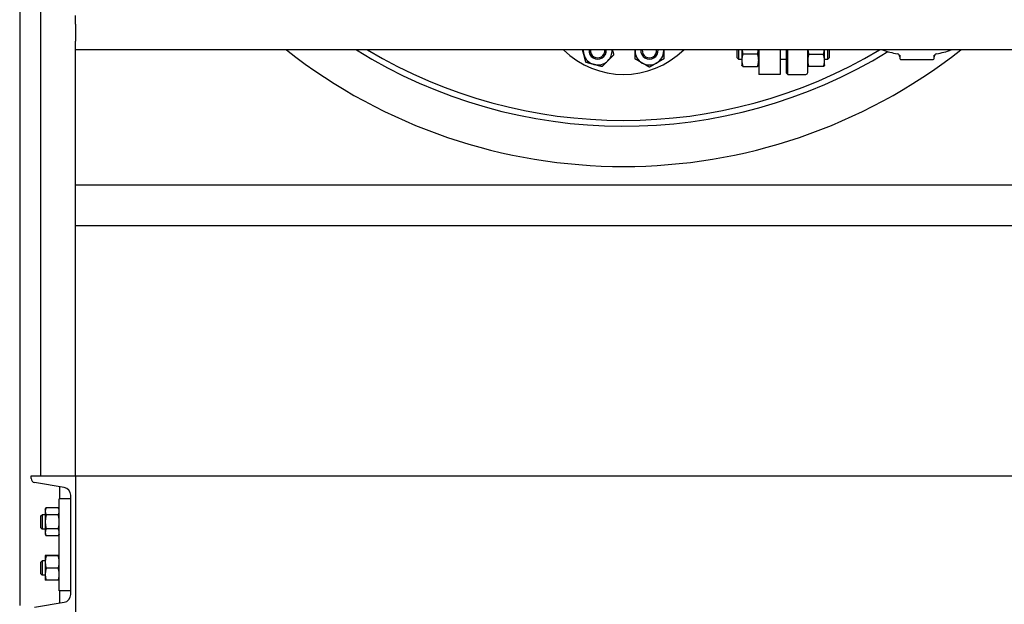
# Model space of a CAD drawing. Header units: inches. Extents: x 5 to 1128, y -85 to 748.
# Tile 562 of 656: x 911 to 954, y 263 to 289. Entities that reach past the tile are written whole.
import ezdxf

# ---------------------------------------------------------------- set-up
doc = ezdxf.new("R2010")
doc.units = ezdxf.units.IN
doc.header["$LTSCALE"] = 32
doc.header["$MEASUREMENT"] = 0
doc.layers.add('Visible (ANSI)', color=7, linetype='Continuous', lineweight=30)

msp = doc.modelspace()

# ---------------------------------------------------------------- linework, layer by layer
at = {"layer": 'Visible (ANSI)'}
for p, q in [((911.30578, 333.23367), (911.30578, 263.22267)), ((912.22578, 268.85867), (912.22578, 304.60867)), ((913.72578, 288.48367), (913.72578, 288.85867)), ((913.72578, 288.48367), (913.72578, 287.73367)), ((913.72578, 287.35867), (913.72578, 287.73367)), ((913.72578, 268.85867), (913.72578, 287.35867)), ((990.72578, 287.35867), (913.72578, 287.35867)), ((942.49578, 287.01746), (942.49578, 287.35867)), ((942.55828, 287.35867), (942.55828, 286.95496)), ((942.69678, 287.35867), (942.69678, 286.91581)), ((943.43078, 287.35867), (943.43078, 286.29617)), ((944.37078, 287.35867), (944.37078, 286.29617)), ((944.63952, 286.35522), (944.63952, 287.35867)), ((944.69858, 286.29617), (944.69858, 287.35867)), ((945.56078, 286.37491), (945.56078, 287.35867)), ((946.29478, 286.89722), (946.29478, 287.35867)), ((946.43328, 286.95496), (946.43328, 287.35867)), ((946.49578, 287.35867), (946.49578, 287.01746)), ((942.49578, 287.01746), (942.55828, 286.95496)), ((942.55828, 286.95496), (942.69678, 286.95496)), ((942.69678, 286.91581), (942.69678, 286.70496)), ((942.74187, 287.18605), (943.3857, 287.18605)), ((944.37078, 286.95496), (944.63952, 286.95496)), ((946.2497, 287.15757), (945.60587, 287.15757)), ((946.29478, 286.95496), (946.43328, 286.95496)), ((946.29478, 286.70496), (946.29478, 286.89722)), ((946.49578, 287.01746), (946.43328, 286.95496)), ((949.56275, 287.12887), (949.56275, 286.98711)), ((949.60212, 286.94774), (951.01944, 286.94774)), ((951.05881, 286.98711), (951.05881, 287.12887)), ((942.69678, 286.70496), (942.70276, 286.69215)), ((942.74187, 286.64556), (943.3857, 286.64556)), ((943.43078, 286.70496), (943.42481, 286.69215)), ((944.63952, 286.35522), (944.69858, 286.29617)), ((945.56078, 286.70496), (945.56947, 286.68633)), ((946.2497, 286.63686), (945.60587, 286.63686)), ((946.29478, 286.70496), (946.28609, 286.68633)), ((944.37078, 286.29617), (943.43078, 286.29617)), ((944.69858, 286.29617), (945.48204, 286.29617)), ((966.05578, 281.48367), (913.72578, 281.48367)), ((913.72578, 279.73367), (961.05578, 279.73367)), ((911.80578, 268.73765), (911.80578, 268.85867)), ((911.80578, 268.85867), (913.72578, 268.85867)), ((913.72578, 268.85867), (913.72578, 262.85867)), ((913.72578, 268.85867), (994.69545, 268.85867)), ((913.72578, 268.85867), (913.72578, 268.73765)), ((913.23939, 268.35257), (911.94898, 268.56851)), ((913.05578, 267.85867), (913.05578, 268.38329)), ((913.52578, 263.70307), (913.52578, 268.01427)), ((913.02578, 263.85867), (913.02578, 267.85867)), ((913.52578, 267.85867), (913.02578, 267.85867)), ((912.22578, 267.1154), (912.27986, 267.17117)), ((912.22578, 266.60194), (912.22578, 267.1154)), ((912.27986, 267.17117), (912.27986, 266.54617)), ((912.41678, 267.17117), (912.27986, 267.17117)), ((912.41678, 267.38967), (912.45509, 267.47182)), ((912.41678, 267.38967), (912.41678, 267.31853)), ((912.41678, 267.31853), (912.41678, 266.85867)), ((912.98748, 267.47182), (912.45509, 267.47182)), ((912.98748, 267.16524), (912.45509, 267.16524)), ((913.02578, 267.38967), (912.98748, 267.47182)), ((912.41678, 266.85867), (912.41678, 266.39881)), ((912.22578, 266.60194), (912.27986, 266.54617)), ((912.41678, 266.54617), (912.27986, 266.54617)), ((912.41678, 266.39881), (912.41678, 266.32767)), ((912.41678, 266.32767), (912.45509, 266.24552)), ((912.98748, 266.5521), (912.45509, 266.5521)), ((912.98748, 266.24552), (912.45509, 266.24552)), ((913.02578, 266.32767), (912.98748, 266.24552)), ((912.41678, 265.38967), (912.41688, 265.38987)), ((912.41678, 265.38967), (912.41678, 265.38946)), ((912.41678, 265.38946), (912.41678, 265.11129)), ((912.98748, 265.39798), (912.45509, 265.39798)), ((912.98748, 265.38095), (912.45509, 265.38095)), ((913.02578, 265.38967), (913.02569, 265.38987)), ((912.22578, 265.1154), (912.27986, 265.17117)), ((912.22578, 264.60194), (912.22578, 265.1154)), ((912.27986, 265.17117), (912.27986, 264.54617)), ((912.41678, 265.17117), (912.27986, 265.17117)), ((912.41678, 265.11129), (912.41678, 264.58049)), ((912.22578, 264.60194), (912.27986, 264.54617)), ((912.41678, 264.54617), (912.27986, 264.54617)), ((912.41678, 264.58049), (912.41678, 264.32767)), ((912.98748, 264.84163), (912.45509, 264.84163)), ((912.41678, 264.32767), (912.41688, 264.32746)), ((912.98748, 264.31936), (912.45509, 264.31936)), ((913.02578, 264.32767), (913.02569, 264.32746)), ((913.52578, 263.85867), (913.02578, 263.85867)), ((913.05578, 263.33405), (913.05578, 263.85867)), ((911.94898, 263.14883), (913.23939, 263.36477))]:
    msp.add_line(p, q, dxfattribs=at)
for centre, radius, start, end in [((937.55578, 306.04617), 23.75, 231.891373, 308.108627), ((937.55578, 306.04617), 22, 238.149924, 301.488151), ((937.55578, 306.04617), 21.75, 239.226362, 300.773638), ((937.55578, 290.04617), 3.75, 225.779956, 314.220044), ((936.43069, 287.32996), 0.625, 177.367518, 195), ((936.43069, 287.32996), 0.37513, 175.611263, 4.388737), ((936.43069, 287.32996), 0.375, 175.609778, 4.390222), ((936.43069, 287.32996), 0.3125, 174.729458, 5.270542), ((936.43069, 287.32996), 0.625, 315, 2.632482), ((938.68087, 287.32996), 0.625, 177.367518, 180), ((938.68087, 287.32996), 0.625, 180, 240), ((938.68087, 287.32996), 0.37513, 175.611263, 4.388737), ((938.68087, 287.32996), 0.375, 175.609778, 4.390222), ((938.68087, 287.32996), 0.3125, 174.729458, 5.270542), ((938.68087, 287.32996), 0.625, 300, 0), ((938.68087, 287.32996), 0.625, 0, 2.632482), ((950.31078, 291.62097), 4.51575, 250.712897, 259.156735), ((950.31078, 291.62097), 4.51575, 280.843266, 289.287103), ((936.43069, 287.32996), 0.625, 195, 255), ((936.43069, 287.32996), 0.625, 255, 315), ((938.68087, 287.32996), 0.625, 240, 300), ((949.43775, 287.06308), 0.125, 0, 79.156735), ((949.60212, 286.98711), 0.03937, 180, 270), ((951.01944, 286.98711), 0.03937, 270, 0), ((951.18381, 287.06308), 0.125, 100.843266, 180), ((945.48204, 286.37491), 0.07874, 270, 0), ((911.97728, 268.73765), 0.1715, 180, 260.5), ((913.18278, 268.01427), 0.343, 0, 80.5), ((913.18278, 263.70307), 0.343, 279.5, 0)]:
    msp.add_arc(centre, radius, start, end, dxfattribs=at)
for points, weights in [([(935.82699, 287.1682), (935.80208, 287.26118), (935.77595, 287.35867)], [1, 1.02146861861, 1.01865040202]), ([(937.07005, 287.35867), (937.09719, 287.25739), (937.12779, 287.14318)], [1.01817896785, 1.02287006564, 1]), ([(938.05587, 287.32996), (938.05587, 287.34431), (938.05587, 287.35867)], [1, 1.00314217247, 1.00576408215]), ([(938.05587, 286.96912), (938.05587, 287.1625), (938.05587, 287.32996)], [1, 1.0379548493, 1]), ([(939.30587, 287.35867), (939.30587, 287.34431), (939.30587, 287.32996)], [1.00576408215, 1.00314217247, 1]), ([(939.30587, 287.32996), (939.30587, 287.1625), (939.30587, 286.96912)], [1, 1.0379548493, 1]), ([(942.70848, 287.35867), (942.71954, 287.27687), (942.74187, 287.18605)], [1.01896232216, 1.01844206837, 1]), ([(943.3857, 287.18605), (943.40802, 287.27687), (943.41909, 287.35867)], [1, 1.01844206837, 1.01896232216]), ([(945.56922, 287.35867), (945.58005, 287.26391), (945.60587, 287.15757)], [1.01867179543, 1.0213857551, 1]), ([(946.2497, 287.15757), (946.27551, 287.26391), (946.28635, 287.35867)], [1, 1.0213857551, 1.01867179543]), ([(935.92038, 286.81965), (935.87033, 287.00644), (935.82699, 287.1682)], [1, 1.0379548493, 1]), ([(936.26893, 286.72626), (936.10717, 286.7696), (935.92038, 286.81965)], [1, 1.0379548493, 1]), ([(936.87264, 286.88802), (936.75422, 286.7696), (936.61748, 286.63287)], [1, 1.0379548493, 1]), ([(937.12779, 287.14318), (936.99105, 287.00644), (936.87264, 286.88802)], [1, 1.0379548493, 1]), ([(938.36837, 286.7887), (938.22334, 286.87243), (938.05587, 286.96912)], [1, 1.0379548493, 1]), ([(938.68087, 286.60828), (938.5134, 286.70496), (938.36837, 286.7887)], [1, 1.0379548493, 1]), ([(938.99337, 286.7887), (938.84834, 286.70496), (938.68087, 286.60828)], [1, 1.0379548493, 1]), ([(939.30587, 286.96912), (939.1384, 286.87243), (938.99337, 286.7887)], [1, 1.0379548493, 1]), ([(942.74187, 287.18605), (942.69678, 287.04123), (942.69678, 286.91581)], [1, 1.0379548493, 1]), ([(942.69678, 286.91581), (942.69678, 286.79039), (942.74187, 286.64556)], [1, 1.0379548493, 1]), ([(943.43078, 286.91581), (943.43078, 287.04123), (943.3857, 287.18605)], [1, 1.0379548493, 1]), ([(943.3857, 286.64556), (943.43078, 286.79039), (943.43078, 286.91581)], [1, 1.0379548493, 1]), ([(945.60587, 287.15757), (945.56078, 287.01805), (945.56078, 286.89722)], [1, 1.0379548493, 1]), ([(945.56078, 286.89722), (945.56078, 286.77638), (945.60587, 286.63686)], [1, 1.0379548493, 1]), ([(946.29478, 286.89722), (946.29478, 287.01805), (946.2497, 287.15757)], [1, 1.0379548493, 1]), ([(946.2497, 286.63686), (946.29478, 286.77638), (946.29478, 286.89722)], [1, 1.0379548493, 1]), ([(936.61748, 286.63287), (936.43069, 286.68292), (936.26893, 286.72626)], [1, 1.0379548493, 1]), ([(942.74187, 286.64556), (942.71295, 286.67029), (942.70276, 286.69215)], [1, 1.02401877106, 1.01763819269]), ([(943.42481, 286.69215), (943.41462, 286.67029), (943.3857, 286.64556)], [1.01763819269, 1.02401877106, 1]), ([(945.60587, 286.63686), (945.58035, 286.66301), (945.56947, 286.68633)], [1, 1.02113779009, 1.01873149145]), ([(946.28609, 286.68633), (946.27522, 286.66301), (946.2497, 286.63686)], [1.01873149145, 1.02113779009, 1]), ([(912.45509, 267.47182), (912.41678, 267.38967), (912.41678, 267.31853)], [1, 1.0379548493, 1]), ([(912.41678, 267.31853), (912.41678, 267.24739), (912.45509, 267.16524)], [1, 1.0379548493, 1]), ([(912.45509, 267.16524), (912.41678, 267.00095), (912.41678, 266.85867)], [1, 1.0379548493, 1]), ([(913.02578, 267.31853), (913.02578, 267.38967), (912.98748, 267.47182)], [1, 1.0379548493, 1]), ([(912.98748, 267.16524), (913.02578, 267.24739), (913.02578, 267.31853)], [1, 1.0379548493, 1]), ([(913.02578, 266.85867), (913.02578, 267.00095), (912.98748, 267.16524)], [1, 1.0379548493, 1]), ([(912.41678, 266.85867), (912.41678, 266.71639), (912.45509, 266.5521)], [1, 1.0379548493, 1]), ([(912.98748, 266.5521), (913.02578, 266.71639), (913.02578, 266.85867)], [1, 1.0379548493, 1]), ([(912.45509, 266.5521), (912.41678, 266.46995), (912.41678, 266.39881)], [1, 1.0379548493, 1]), ([(912.41678, 266.39881), (912.41678, 266.32767), (912.45509, 266.24552)], [1, 1.0379548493, 1]), ([(913.02578, 266.39881), (913.02578, 266.46995), (912.98748, 266.5521)], [1, 1.0379548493, 1]), ([(912.98748, 266.24552), (913.02578, 266.32767), (913.02578, 266.39881)], [1, 1.0379548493, 1]), ([(912.45509, 265.39798), (912.41678, 265.39342), (912.41678, 265.38946)], [1, 1.0379548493, 1]), ([(912.41678, 265.38946), (912.41678, 265.38551), (912.45509, 265.38095)], [1, 1.0379548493, 1]), ([(912.45509, 265.38095), (912.41678, 265.23644), (912.41678, 265.11129)], [1, 1.0379548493, 1]), ([(913.02578, 265.38946), (913.02578, 265.39342), (912.98748, 265.39798)], [1, 1.0379548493, 1]), ([(912.98748, 265.38095), (913.02578, 265.38551), (913.02578, 265.38946)], [1, 1.0379548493, 1]), ([(913.02578, 265.11129), (913.02578, 265.23644), (912.98748, 265.38095)], [1, 1.0379548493, 1]), ([(912.41678, 265.11129), (912.41678, 264.98614), (912.45509, 264.84163)], [1, 1.0379548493, 1]), ([(912.98748, 264.84163), (913.02578, 264.98614), (913.02578, 265.11129)], [1, 1.0379548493, 1]), ([(912.45509, 264.84163), (912.41678, 264.70169), (912.41678, 264.58049)], [1, 1.0379548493, 1]), ([(912.41678, 264.58049), (912.41678, 264.4593), (912.45509, 264.31936)], [1, 1.0379548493, 1]), ([(913.02578, 264.58049), (913.02578, 264.70169), (912.98748, 264.84163)], [1, 1.0379548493, 1]), ([(912.98748, 264.31936), (913.02578, 264.4593), (913.02578, 264.58049)], [1, 1.0379548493, 1]), ([(912.45509, 264.31936), (912.41863, 264.3237), (912.41688, 264.32746)], [1, 1.03605488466, 1.00360971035]), ([(913.02569, 264.32746), (913.02393, 264.3237), (912.98748, 264.31936)], [1.00360971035, 1.03605488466, 1])]:
    msp.add_rational_spline(points, weights, degree=2, dxfattribs=at)

doc.saveas('drawing.dxf')
